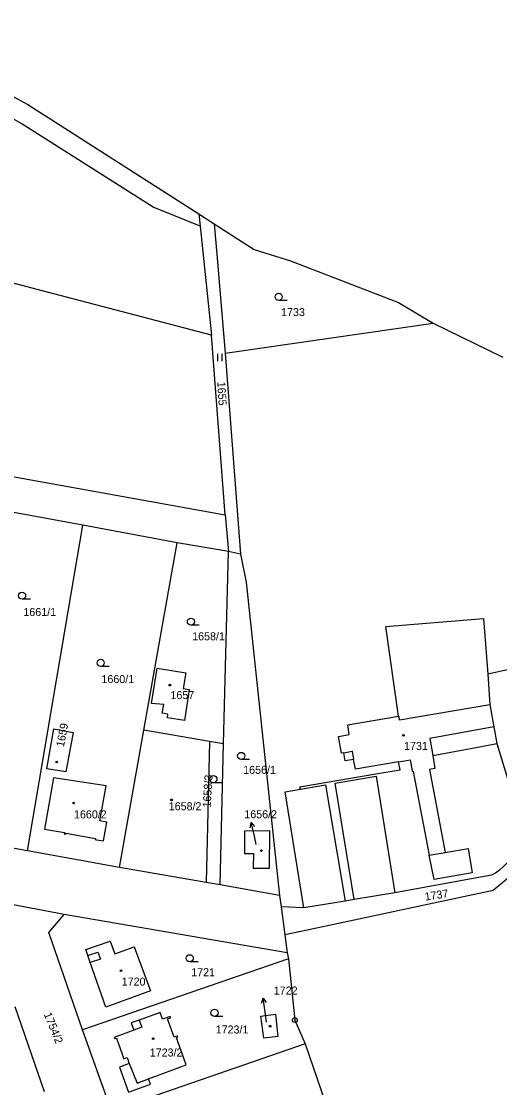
# Model space of a CAD drawing. Extents: x -737240 to -735272, y -1119606 to -1117878.
# Drawn here: x -735723.9 to -735622.3, y -1118521 to -1118294.6 of the extents above; entities that cross this region are included whole.
import ezdxf

# ---------------------------------------------------------------- set-up
doc = ezdxf.new("R2010")
doc.units = 0
for name, color, linetype in [('Level 1', 7, 'Continuous'), ('Level 16', 7, 'Continuous'), ('Level 18', 7, 'Continuous'), ('Level 19', 7, 'Continuous'), ('Level 25', 7, 'Continuous'), ('Level 4', 7, 'Continuous')]:
    doc.layers.add(name, color=color, linetype=linetype)

msp = doc.modelspace()

# ---------------------------------------------------------------- linework, layer by layer
at = {"layer": 'Level 1'}
for p, q in [((-735686.19, -1118335.45), (-735685.92, -1118338.07)), ((-735686.19, -1118335.45), (-735682.92, -1118337.55)), ((-735685.92, -1118338.07), (-735683.49, -1118361.22)), ((-735680.61, -1118365), (-735636.37, -1118358.63)), ((-735636.37, -1118358.63), (-735621.63, -1118365.87)), ((-735680.56, -1118399.33), (-735683.49, -1118361.22)), ((-735680.61, -1118365), (-735677.32, -1118407.75)), ((-735710.83, -1118401.59), (-735730.4, -1118397.96)), ((-735680.56, -1118399.33), (-735679.91, -1118407.16)), ((-735722.55, -1118470.75), (-735710.83, -1118401.59)), ((-735690.75, -1118405.33), (-735710.83, -1118401.59)), ((-735697.86, -1118445.08), (-735690.75, -1118405.33)), ((-735679.91, -1118407.16), (-735690.75, -1118405.33)), ((-735680.92, -1118448), (-735679.91, -1118407.16)), ((-735677.32, -1118407.75), (-735679.91, -1118407.16)), ((-735624.75, -1118433.2), (-735624.35, -1118439.61)), ((-735624.35, -1118439.61), (-735623.53, -1118444.36)), ((-735623.53, -1118444.36), (-735622.9, -1118447.96)), ((-735703.07, -1118474.24), (-735697.86, -1118445.08)), ((-735683.89, -1118447.49), (-735697.86, -1118445.08)), ((-735683.89, -1118447.49), (-735684.64, -1118477.43)), ((-735680.92, -1118448), (-735683.89, -1118447.49)), ((-735681.66, -1118477.95), (-735680.92, -1118448)), ((-735722.55, -1118470.75), (-735742.37, -1118467.13)), ((-735703.07, -1118474.24), (-735722.55, -1118470.75)), ((-735684.64, -1118477.43), (-735703.07, -1118474.24)), ((-735681.66, -1118477.95), (-735684.64, -1118477.43)), ((-735669.01, -1118480.19), (-735681.66, -1118477.95)), ((-735714.76, -1118484.23), (-735733.35, -1118480.74)), ((-735669.01, -1118480.19), (-735668.7, -1118482.59)), ((-735653.18, -1118481.06), (-735655.11, -1118481.38)), ((-735644.51, -1118479.65), (-735653.18, -1118481.06)), ((-735663.86, -1118482.8), (-735668.7, -1118482.59)), ((-735668.7, -1118482.59), (-735667.92, -1118488.58)), ((-735655.11, -1118481.38), (-735663.86, -1118482.8)), ((-735667.43, -1118492.41), (-735714.76, -1118484.23)), ((-735667.92, -1118488.58), (-735667.43, -1118492.41)), ((-735667.43, -1118492.41), (-735667.16, -1118493.65)), ((-735667.16, -1118493.65), (-735710.89, -1118508.75)), ((-735709.24, -1118494.46), (-735709.77, -1118492.95)), ((-735725.27, -1118503.75), (-735719.03, -1118521.81)), ((-735704.71, -1118525.95), (-735710.89, -1118508.75)), ((-735663.61, -1118511.71), (-735704.71, -1118525.95)), ((-735663.61, -1118511.71), (-735657.72, -1118528.78))]:
    msp.add_line(p, q, dxfattribs=at)
for points in [[(-735685.92, -1118338.07), (-735695.9, -1118334.03), (-735723.93, -1118316.24), (-735760.03, -1118295.67), (-735771.4, -1118288.15), (-735790.53, -1118275.28), (-735821.67, -1118248.44)], [(-735794.43, -1118255.09), (-735778.01, -1118256.34), (-735767.08, -1118257.17), (-735760.95, -1118285.3), (-735759.4, -1118292.43), (-735722.49, -1118312.19), (-735686.19, -1118335.45)], [(-735683.49, -1118361.22), (-735739.22, -1118346.65), (-735775.42, -1118310.38)], [(-735682.92, -1118337.55), (-735674.43, -1118342.99), (-735666.72, -1118345.42), (-735643.78, -1118354.25), (-735636.37, -1118358.63)], [(-735682.92, -1118337.55), (-735682.3, -1118344.84), (-735680.93, -1118360.87), (-735680.61, -1118365)], [(-735784.78, -1118362.16), (-735782.96, -1118362.49), (-735750.61, -1118386.77), (-735680.56, -1118399.33)], [(-735677.32, -1118407.75), (-735676.16, -1118413.68), (-735669.01, -1118480.19)], [(-735643.78, -1118442.12), (-735646.44, -1118423.06), (-735625.72, -1118421.4), (-735624.75, -1118433.2)], [(-735695.04, -1118431.91), (-735688.94, -1118432.92), (-735689.49, -1118436.23), (-735688.21, -1118436.47), (-735689.21, -1118443.05), (-735692.87, -1118442.45), (-735692.74, -1118441.7), (-735693.94, -1118441.5), (-735693.64, -1118439.66), (-735696.22, -1118439.4), (-735695.53, -1118435.03), (-735695.04, -1118431.91)], [(-735614.32, -1118463.85), (-735620.6, -1118432.3), (-735624.75, -1118433.2)], [(-735655.38, -1118449.89), (-735655.85, -1118449.99), (-735656.49, -1118446.42), (-735654.26, -1118446.01), (-735654.55, -1118443.98), (-735643.78, -1118442.12)], [(-735718.49, -1118453.31), (-735716.98, -1118444.82), (-735712.88, -1118445.59), (-735714.44, -1118453.93), (-735718.49, -1118453.31)], [(-735622.9, -1118447.96), (-735618.33, -1118462.78), (-735618.1, -1118463.6), (-735617.96, -1118464.66), (-735617.93, -1118465.9), (-735617.98, -1118467.11), (-735618.21, -1118468.43), (-735618.57, -1118469.64), (-735619.03, -1118470.68), (-735619.51, -1118471.64), (-735620.06, -1118472.49), (-735620.65, -1118473.25), (-735621.36, -1118473.98), (-735622.33, -1118474.8), (-735623.16, -1118475.44), (-735623.98, -1118475.91), (-735644.51, -1118479.65)], [(-735653.29, -1118451.3), (-735655.07, -1118451.63), (-735655.38, -1118449.89)], [(-735643.74, -1118451.8), (-735652.91, -1118453.39), (-735653.29, -1118451.3)], [(-735664.61, -1118457.62), (-735664.69, -1118457.13), (-735648.61, -1118454.4), (-735643.44, -1118453.52), (-735643.74, -1118451.8)], [(-735714.76, -1118467.14), (-735714.45, -1118467.2), (-735714.41, -1118466.98), (-735708.15, -1118468.09), (-735708.18, -1118468.31), (-735707.89, -1118468.36), (-735706.47, -1118468.61), (-735705.76, -1118464.63), (-735707.18, -1118464.38), (-735705.86, -1118456.89), (-735717.07, -1118455.21), (-735719, -1118466.1), (-735714.71, -1118466.86), (-735714.76, -1118467.14)], [(-735663.86, -1118482.8), (-735667.85, -1118458.17), (-735664.61, -1118457.62)], [(-735674.56, -1118471.28), (-735674.61, -1118474.39), (-735671.18, -1118474.42), (-735671.11, -1118466.49), (-735676.46, -1118466.57), (-735676.51, -1118471.26), (-735674.56, -1118471.28)], [(-735613.65, -1118470.16), (-735616.32, -1118471.76), (-735616.53, -1118472.22), (-735618.11, -1118474.23), (-735619.57, -1118475.78), (-735623.64, -1118479.17), (-735662.83, -1118487.49), (-735667.92, -1118488.58)], [(-735710.89, -1118508.75), (-735718.07, -1118488.03), (-735714.76, -1118484.23)], [(-735709.77, -1118492.95), (-735710.21, -1118491.68), (-735705.05, -1118489.88), (-735704.03, -1118492.61), (-735699.9, -1118491.09), (-735696.45, -1118500.47), (-735705.96, -1118503.9), (-735709.24, -1118494.46)], [(-735667.16, -1118493.65), (-735665.78, -1118506.66), (-735663.61, -1118511.71)], [(-735696.84, -1118519.13), (-735688.84, -1118516.2), (-735690.95, -1118510.43), (-735690.63, -1118510.32), (-735690.74, -1118510.03), (-735691.42, -1118510.28), (-735692.84, -1118506.42), (-735692.15, -1118506.17), (-735692.26, -1118505.88), (-735693.89, -1118506.48), (-735694.42, -1118505.02), (-735698.88, -1118506.65)], [(-735669.91, -1118505.39), (-735669.37, -1118510.17), (-735672.36, -1118510.51), (-735673.02, -1118505.85), (-735669.91, -1118505.39)], [(-735698.88, -1118506.65), (-735700.58, -1118507.27), (-735700.02, -1118508.83)], [(-735700.02, -1118508.83), (-735704.15, -1118510.34), (-735704.05, -1118510.61), (-735703.7, -1118510.48), (-735702.09, -1118514.89), (-735701.42, -1118514.64), (-735700.96, -1118515.87)], [(-735700.96, -1118515.87), (-735703.07, -1118516.64), (-735701.11, -1118522), (-735696.42, -1118520.28), (-735696.84, -1118519.13)]]:
    msp.add_lwpolyline(points, dxfattribs=at)
at = {"layer": 'Level 16'}
for points in [[(-735675.305, -1118465.803), (-735675.041, -1118464.716), (-735674.33, -1118465.579)], [(-735673.97, -1118469.38), (-735674.37, -1118467.64), (-735675.041, -1118464.716)], [(-735672.838, -1118503.047), (-735672.479, -1118501.988), (-735671.847, -1118502.911)], [(-735671.78, -1118507.08), (-735672.07, -1118504.96), (-735672.479, -1118501.988)]]:
    msp.add_lwpolyline(points, dxfattribs=at)
at = {"layer": 'Level 25'}
for p, q in [((-735667.438, -1118353.82), (-735669.22, -1118353.82)), ((-735682.227, -1118365.195), (-735682.227, -1118366.695)), ((-735681.205, -1118366.695), (-735681.205, -1118365.195)), ((-735721.958, -1118417.28), (-735723.74, -1118417.28)), ((-735686.078, -1118422.8), (-735687.86, -1118422.8)), ((-735705.258, -1118431.54), (-735707.04, -1118431.54)), ((-735675.388, -1118451.32), (-735677.17, -1118451.32)), ((-735681.308, -1118456.25), (-735683.09, -1118456.25)), ((-735686.338, -1118494.29), (-735688.12, -1118494.29)), ((-735681.068, -1118505.87), (-735682.85, -1118505.87))]:
    msp.add_line(p, q, dxfattribs=at)
for centre, major_axis, ratio in [((-735669.22, -1118353.064), (0.764, 0), 0.9894236), ((-735723.74, -1118416.524), (0.764, 0), 0.9894236), ((-735687.86, -1118422.044), (0.764, 0), 0.9894236), ((-735707.04, -1118430.784), (0.764, 0), 0.9894236), ((-735692.33, -1118435.52), (0.18, 0), 0.9848078), ((-735642.69, -1118446.19), (0.18, 0), 0.9848078), ((-735716.38, -1118451.87), (0.18, 0), 0.9848078), ((-735677.17, -1118450.564), (0.764, 0), 0.9894236), ((-735683.09, -1118455.494), (0.764, 0), 0.9894236), ((-735712.76, -1118460.59), (0.18, 0), 0.9848078), ((-735691.99, -1118459.9), (0.18, 0), 0.9848078), ((-735672.9, -1118470.67), (0.18, 0), 0.9848078), ((-735688.12, -1118493.534), (0.764, 0), 0.9894236), ((-735702.71, -1118496.2), (0.18, 0), 0.9848078), ((-735682.85, -1118505.114), (0.764, 0), 0.9894236), ((-735671.02, -1118507.97), (0.18, 0), 0.9848078), ((-735665.78, -1118506.66), (0.516, 0), 0.9848078), ((-735665.78, -1118506.66), (0.0375, 0), 0.9848078), ((-735695.88, -1118510.62), (0.18, 0), 0.9848078)]:
    msp.add_ellipse(centre, major_axis=major_axis, ratio=ratio, dxfattribs=at)
at = {"layer": 'Level 4'}
msp.add_line((-735637.25, -1118471.67), (-735633.85, -1118471.08), dxfattribs=at)
for points in [[(-735643.78, -1118442.12), (-735643.54, -1118442.92), (-735624.35, -1118439.61)], [(-735623.53, -1118444.36), (-735637.13, -1118446.83), (-735636.44, -1118450.47)], [(-735636.44, -1118450.47), (-735625.75, -1118448.46), (-735622.9, -1118447.96)], [(-735655.38, -1118449.89), (-735653.61, -1118449.56), (-735653.29, -1118451.3)], [(-735643.74, -1118451.8), (-735642.08, -1118451.51), (-735641.31, -1118451.38), (-735640.88, -1118453.76), (-735640.64, -1118453.88), (-735637.25, -1118471.67)], [(-735636.44, -1118450.47), (-735636.02, -1118453.25), (-735637.18, -1118453.45), (-735633.85, -1118471.08)], [(-735653.18, -1118481.06), (-735657.21, -1118456.36), (-735648.53, -1118454.89), (-735644.51, -1118479.65)], [(-735664.61, -1118457.62), (-735659.24, -1118456.71), (-735655.11, -1118481.38)], [(-735633.85, -1118471.08), (-735628.97, -1118470.23), (-735628.12, -1118475.36), (-735636.19, -1118476.84), (-735637.25, -1118471.67)], [(-735709.77, -1118492.95), (-735707.62, -1118492.21), (-735707.09, -1118493.72), (-735709.24, -1118494.46)], [(-735698.88, -1118506.65), (-735698.31, -1118508.2), (-735700.02, -1118508.83)], [(-735700.96, -1118515.87), (-735699.31, -1118520.03), (-735696.84, -1118519.13)]]:
    msp.add_lwpolyline(points, dxfattribs=at)

# ---------------------------------------------------------------- texts
at = {"layer": 'Level 16'}
for s, p in [('1656/2', (-735676.52, -1118463.8)), ('1722', (-735670.26, -1118501.24))]:
    msp.add_text(s, height=1.7, dxfattribs=at).set_placement(p)
at = {"layer": 'Level 18'}
for s, p in [('1733', (-735668.7, -1118357.16)), ('1661/1', (-735723.46, -1118420.85)), ('1658/1', (-735687.6, -1118426.01)), ('1660/1', (-735706.87, -1118435.1)), ('1656/1', (-735676.76, -1118454.37)), ('1721', (-735687.8, -1118497.35)), ('1723/1', (-735682.6, -1118509.51))]:
    msp.add_text(s, height=1.7, dxfattribs=at).set_placement(p)
for s, rotation, p in [('1655', 273.5073, (-735682.266, -1118371.147)), ('1658/3', 86.52627, (-735683.675, -1118461.565)), ('1737', 8.31807, (-735638.078, -1118481.304)), ('1754/2', 292.08627, (-735719.151, -1118505.423))]:
    msp.add_text(s, height=1.7, rotation=rotation, dxfattribs=at).set_placement(p)
at = {"layer": 'Level 19'}
for s, height, p in [('1657', 1.7, (-735692.21, -1118438.49)), ('1731', 1.7, (-735642.585, -1118449.3)), ('1658/2', 1.7, (-735692.575, -1118462.1)), ('1660/2', 1.7, (-735712.705, -1118463.83)), ('1656/2', 0.1, (-735673.795, -1118469.38)), ('1720', 1.7, (-735702.565, -1118499.34)), ('1722', 0.1, (-735671.655, -1118507.08)), ('1723/2', 1.7, (-735696.605, -1118514.4))]:
    msp.add_text(s, height=height, dxfattribs=at).set_placement(p)
msp.add_text('1659', height=1.7, rotation=78.9723, dxfattribs=at).set_placement((-735714.864, -1118448.764))

doc.saveas('drawing.dxf')
